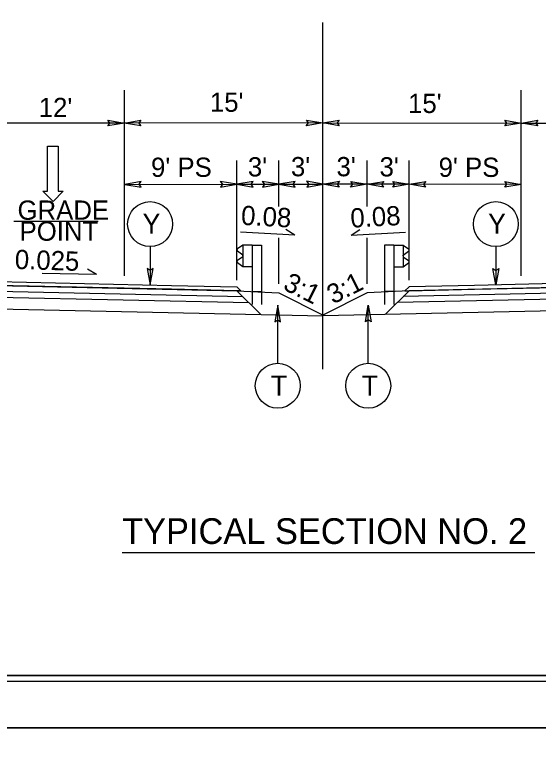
# Model space of a CAD drawing. Extents: x 2241081 to 2251104, y 658534 to 663427.
# Drawn here: x 2248411.2 to 2248635.4, y 661809.3 to 662124.9 of the extents above; entities that cross this region are included whole.
import ezdxf

# ---------------------------------------------------------------- set-up
doc = ezdxf.new("R2010")
doc.units = 0
for name, color, linetype in [('Old_Level_2', 7, 'Continuous'), ('Prop Dimension Text', 7, 'Continuous'), ('Prop Lane Arrow CELL', 7, 'Continuous'), ('Prop Shade Medium', 7, 'Continuous'), ('Sheet Cutting Line CELL', 7, 'Continuous'), ('Sheet Plan CELL', 7, 'Continuous'), ('Sheet Plot Border Inside CELL', 7, 'Continuous'), ('Sheet Plot Border Outside CELL', 7, 'Continuous'), ('Typical Arrow Superelevation CELL', 7, 'Continuous'), ('Typical Berm Information CELL', 7, 'Continuous'), ('Typical Guardrail CELL', 7, 'Continuous'), ('Typical Hinge Slope Interstate CELL', 7, 'Continuous'), ('Typical ID Circle CELL', 7, 'Continuous'), ('Typical Terminator CELL', 7, 'Continuous'), ('Typical Text Centerline CELL', 7, 'Continuous'), ('Typical Text Grade Point CELL', 7, 'Continuous'), ('Typical Text ID Circle CELL', 7, 'Continuous'), ('Typical Text Label CELL', 7, 'Continuous')]:
    doc.layers.add(name, color=color, linetype=linetype)

msp = doc.modelspace()

# ---------------------------------------------------------------- linework, layer by layer
at = {"layer": 'Old_Level_2'}
for p, q in [((2248398.2, 662008.99), (2248506.33, 662006.68)), ((2248398.33, 662010.67), (2248478.33, 662008.96)), ((2248478.33, 662008.96), (2248506.33, 662008.36)), ((2248506.33, 662008.36), (2248508.1, 662006.58)), ((2248580.11, 662008.36), (2248578.34, 662006.58)), ((2248688.11, 662008.99), (2248580.11, 662006.68)), ((2248608.11, 662008.96), (2248580.11, 662008.36)), ((2248688.11, 662010.67), (2248608.11, 662008.96)), ((2248398.26, 662006.55), (2248508.83, 662004.18)), ((2248506.33, 662006.68), (2248524.33, 662005.69)), ((2248506.33, 662006.68), (2248516.55, 661996.46)), ((2248580.11, 662006.68), (2248562.11, 662005.69)), ((2248580.11, 662006.68), (2248569.89, 661996.46)), ((2248688.11, 662006.55), (2248577.61, 662004.18)), ((2248398.26, 662004), (2248511.43, 662001.58)), ((2248688.11, 662004), (2248575.01, 662001.58)), ((2248398.27, 661998.99), (2248543.23, 661995.89)), ((2248688.11, 661998.99), (2248543.21, 661995.89))]:
    msp.add_line(p, q, dxfattribs=at)
at = {"layer": 'Prop Dimension Text'}
for p, q in [((2248458.19, 662013), (2248458.15, 662092.59)), ((2248628.11, 662013.1), (2248628.16, 662092.59)), ((2248458.15, 662078.52), (2248398.15, 662078.49)), ((2248543.13, 662078.57), (2248458.13, 662078.52)), ((2248543.15, 662078.57), (2248628.15, 662078.52)), ((2248628.15, 662078.52), (2248688.15, 662078.49)), ((2248506.32, 662011.23), (2248506.29, 662062.5)), ((2248524.31, 662042.78), (2248524.29, 662062.51)), ((2248562.13, 662042.78), (2248562.15, 662062.51)), ((2248580.11, 662011.23), (2248580.15, 662062.5)), ((2248458.3, 662052.25), (2248506.3, 662052.28)), ((2248506.3, 662052.28), (2248524.3, 662052.29)), ((2248524.3, 662052.29), (2248543.27, 662052.3)), ((2248562.14, 662052.29), (2248543.17, 662052.3)), ((2248580.14, 662052.28), (2248562.14, 662052.29)), ((2248628.14, 662052.25), (2248580.14, 662052.28)), ((2248524.33, 662009.56), (2248524.31, 662029.37)), ((2248562.11, 662009.56), (2248562.12, 662029.37))]:
    msp.add_line(p, q, dxfattribs=at)
at = {"layer": 'Prop Lane Arrow CELL'}
for p, q in [((2248425.29, 662068.58), (2248429.84, 662068.59)), ((2248425.3, 662049.29), (2248425.29, 662068.58)), ((2248429.84, 662068.59), (2248429.85, 662049.29)), ((2248427.65, 662044.95), (2248423.24, 662049.29)), ((2248423.24, 662049.29), (2248425.3, 662049.29)), ((2248431.92, 662049.29), (2248427.65, 662044.95)), ((2248429.85, 662049.29), (2248431.92, 662049.29))]:
    msp.add_line(p, q, dxfattribs=at)
at = {"layer": 'Prop Shade Medium'}
for p, q in [((2248398.33, 662010.67), (2248478.33, 662008.96)), ((2248478.33, 662007.28), (2248398.33, 662008.99)), ((2248478.33, 662008.96), (2248506.33, 662008.36)), ((2248506.33, 662008.36), (2248508.1, 662006.58)), ((2248580.11, 662008.36), (2248578.34, 662006.58)), ((2248608.11, 662008.96), (2248580.11, 662008.36)), ((2248688.11, 662010.67), (2248608.11, 662008.96)), ((2248608.11, 662007.28), (2248688.11, 662008.99)), ((2248506.33, 662006.68), (2248478.33, 662007.28)), ((2248508.1, 662006.58), (2248506.33, 662006.68)), ((2248578.34, 662006.58), (2248580.11, 662006.68)), ((2248580.11, 662006.68), (2248608.11, 662007.28))]:
    msp.add_line(p, q, dxfattribs=at)
at = {"layer": 'Sheet Cutting Line CELL'}
for p, q in [((2247635.51, 661819.27), (2249319.01, 661819.26)), ((2249319.01, 661819.26), (2247635.51, 661819.27))]:
    msp.add_line(p, q, dxfattribs=at)
at = {"layer": 'Sheet Plan CELL'}
for points in [[(2247802, 661841.78), (2247801.97, 662891.75), (2249101.96, 662891.79), (2249101.97, 662741.73), (2249302.01, 662741.71), (2249302.01, 661841.78)], [(2249302.03, 662891.78), (2247802, 662891.78), (2247802, 661841.78), (2249302.01, 661841.78)]]:
    msp.add_lwpolyline(points, close=True, dxfattribs=at)
at = {"layer": 'Sheet Plot Border Inside CELL'}
msp.add_lwpolyline([(2247648.51, 661839.27), (2249314.5, 661839.28), (2249314.51, 662894.26), (2247648.51, 662894.27)], close=True, dxfattribs=at)
at = {"layer": 'Sheet Plot Border Outside CELL'}
for points in [[(2247635.51, 661819.27), (2249319.01, 661819.26), (2249319.01, 662914.26), (2247635.51, 662914.27)], [(2247635.51, 660724.27), (2249319.01, 660724.26), (2249319.01, 661819.26), (2247635.51, 661819.27)]]:
    msp.add_lwpolyline(points, close=True, dxfattribs=at)
at = {"layer": 'Typical Arrow Superelevation CELL'}
for p, q in [((2248531.2, 662030.44), (2248507.93, 662031.72)), ((2248531.2, 662030.44), (2248527.37, 662032.95)), ((2248555.23, 662030.44), (2248559.06, 662032.95)), ((2248555.23, 662030.44), (2248578.5, 662031.72)), ((2248446.25, 662013.55), (2248442.34, 662015.92)), ((2248446.25, 662013.55), (2248422.95, 662014.02))]:
    msp.add_line(p, q, dxfattribs=at)
at = {"layer": 'Typical Guardrail CELL'}
for p, q in [((2248508.93, 662026.2), (2248506.62, 662024.58)), ((2248512.91, 662026.2), (2248508.93, 662026.2)), ((2248508.93, 662026.2), (2248508.93, 662016.93)), ((2248512.91, 662026.2), (2248512.91, 662006.32)), ((2248512.91, 662026.2), (2248516.89, 662026.2)), ((2248516.89, 662026.2), (2248516.89, 662006.32)), ((2248573.53, 662026.2), (2248569.55, 662026.2)), ((2248569.55, 662026.2), (2248569.55, 662006.32)), ((2248573.53, 662026.2), (2248573.53, 662006.32)), ((2248573.53, 662026.2), (2248577.5, 662026.2)), ((2248577.5, 662026.2), (2248577.5, 662016.93)), ((2248577.5, 662026.2), (2248579.82, 662024.58)), ((2248508.93, 662021.94), (2248506.62, 662023.56)), ((2248508.93, 662021.19), (2248506.62, 662019.57)), ((2248508.93, 662021.57), (2248508.93, 662021.94)), ((2248508.93, 662021.57), (2248508.93, 662021.19)), ((2248577.5, 662021.94), (2248579.82, 662023.56)), ((2248577.5, 662021.57), (2248577.5, 662021.94)), ((2248577.5, 662021.57), (2248577.5, 662021.19)), ((2248577.5, 662021.19), (2248579.82, 662019.57)), ((2248508.93, 662016.93), (2248506.62, 662018.55)), ((2248577.5, 662016.93), (2248579.82, 662018.55)), ((2248512.91, 662016.93), (2248508.93, 662016.93)), ((2248573.53, 662016.93), (2248577.5, 662016.93)), ((2248512.91, 662006.32), (2248516.89, 662006.32)), ((2248512.91, 662006.32), (2248512.91, 662000.69)), ((2248516.89, 662006.32), (2248516.89, 662000.69)), ((2248573.53, 662006.32), (2248569.55, 662006.32)), ((2248569.55, 662006.32), (2248569.55, 662000.69)), ((2248573.53, 662006.32), (2248573.53, 662000.69))]:
    msp.add_line(p, q, dxfattribs=at)
for centre, start, end in [((2248506.97, 662024.07), 125.0029, 235.0111), ((2248579.47, 662024.07), 304.9887, 54.997), ((2248506.97, 662019.06), 125.0058, 235.0365), ((2248579.47, 662019.06), 304.9633, 54.994)]:
    msp.add_arc(centre, 0.621, start, end, dxfattribs=at)
at = {"layer": 'Typical Hinge Slope Interstate CELL'}
for p, q in [((2248524.33, 662005.69), (2248543.23, 661996.24)), ((2248562.11, 662005.69), (2248543.21, 661996.24))]:
    msp.add_line(p, q, dxfattribs=at)
at = {"layer": 'Typical ID Circle CELL'}
for p, q in [((2248469.19, 662025.59), (2248469.19, 662009.15)), ((2248617.25, 662025.59), (2248617.25, 662009.15)), ((2248523.84, 661975.56), (2248523.84, 662000.42)), ((2248562.6, 661975.56), (2248562.6, 662000.42))]:
    msp.add_line(p, q, dxfattribs=at)
for centre in [(2248469.19, 662035.21), (2248617.25, 662035.21), (2248523.84, 661965.95), (2248562.6, 661965.95)]:
    msp.add_circle(centre, 9.62, dxfattribs=at)
at = {"layer": 'Typical Terminator CELL'}
for points in [[(2248451.12, 662079.73), (2248458.15, 662078.52), (2248451.09, 662077.27), (2248451.98, 662078.52)], [(2248465.16, 662077.32), (2248458.13, 662078.52), (2248465.2, 662079.78), (2248464.3, 662078.53)], [(2248536.1, 662079.78), (2248543.13, 662078.57), (2248536.06, 662077.32), (2248536.96, 662078.57)], [(2248550.18, 662077.36), (2248543.15, 662078.57), (2248550.22, 662079.82), (2248549.33, 662078.57)], [(2248621.13, 662079.74), (2248628.15, 662078.52), (2248621.08, 662077.28), (2248621.98, 662078.53)], [(2248635.18, 662077.31), (2248628.15, 662078.52), (2248635.22, 662079.77), (2248634.33, 662078.52)], [(2248465.33, 662053.47), (2248458.3, 662052.25), (2248465.37, 662051.01), (2248464.47, 662052.26)], [(2248499.27, 662051.07), (2248506.3, 662052.28), (2248499.23, 662053.53), (2248500.13, 662052.28)], [(2248513.33, 662053.5), (2248506.3, 662052.28), (2248513.37, 662051.04), (2248512.47, 662052.29)], [(2248517.27, 662051.08), (2248524.3, 662052.29), (2248517.23, 662053.54), (2248518.13, 662052.29)], [(2248531.33, 662053.51), (2248524.3, 662052.29), (2248531.37, 662051.05), (2248530.47, 662052.3)], [(2248536.24, 662051.09), (2248543.27, 662052.3), (2248536.2, 662053.55), (2248537.1, 662052.3)], [(2248550.2, 662051.09), (2248543.17, 662052.3), (2248550.24, 662053.55), (2248549.34, 662052.3)], [(2248555.11, 662053.51), (2248562.14, 662052.29), (2248555.07, 662051.05), (2248555.97, 662052.3)], [(2248569.17, 662051.08), (2248562.14, 662052.29), (2248569.21, 662053.54), (2248568.31, 662052.29)], [(2248573.11, 662053.5), (2248580.14, 662052.28), (2248573.07, 662051.04), (2248573.97, 662052.29)], [(2248587.17, 662051.07), (2248580.14, 662052.28), (2248587.21, 662053.53), (2248586.31, 662052.28)], [(2248621.11, 662053.47), (2248628.14, 662052.25), (2248621.07, 662051.01), (2248621.97, 662052.26)], [(2248467.98, 662016.18), (2248469.19, 662009.15), (2248470.44, 662016.22), (2248469.19, 662015.32)], [(2248618.46, 662016.18), (2248617.25, 662009.15), (2248616, 662016.22), (2248617.25, 662015.32)], [(2248525.05, 661993.39), (2248523.84, 662000.42), (2248522.59, 661993.35), (2248523.84, 661994.25)], [(2248561.39, 661993.39), (2248562.6, 662000.42), (2248563.85, 661993.35), (2248562.6, 661994.25)]]:
    msp.add_lwpolyline(points, close=True, dxfattribs=at)
at = {"layer": 'Typical Text Centerline CELL'}
msp.add_line((2248543.22, 661973.01), (2248543.13, 662121.56), dxfattribs=at)
at = {"layer": 'Typical Text Grade Point CELL'}
msp.add_line((2248410.78, 662036.45), (2248446.91, 662036.47), dxfattribs=at)
at = {"layer": 'Typical Text Label CELL'}
msp.add_line((2248457.21, 661894.43), (2248633.91, 661894.43), dxfattribs=at)

# ---------------------------------------------------------------- texts
at = {"layer": 'Prop Dimension Text'}
for s, rotation, p in [("15'", 0.0349, (2248494.8, 662083.33)), ("15'", 359.965, (2248579.64, 662082.83)), ("12'", 0.0349, (2248421.5, 662081.07)), ("9' PS", 0.0349, (2248469.58, 662055.44)), ("3'", 0.0349, (2248511.06, 662055.63)), ("3'", 0.0349, (2248529.5, 662055.71)), ("3'", 359.965, (2248549, 662055.71)), ("3'", 359.965, (2248567.45, 662055.64)), ("9' PS", 359.965, (2248592.74, 662055.45))]:
    msp.add_text(s, height=8.25, rotation=rotation, dxfattribs=at).set_placement(p)
at = {"layer": 'Typical Berm Information CELL'}
for s, rotation, p in [('0.08', 356.8554, (2248507.98, 662034.92)), ('0.08', 3.1445, (2248555.18, 662033.65)), ('0.025', 358.1916, (2248411.15, 662016.01))]:
    msp.add_text(s, height=8.25, rotation=rotation, dxfattribs=at).set_placement(p)
at = {"layer": 'Typical Hinge Slope Interstate CELL'}
for rotation, p in [(333.4349, (2248525.67, 662007.44)), (26.565, (2248547.51, 662000.74))]:
    msp.add_text('3:1', height=8.25, rotation=rotation, dxfattribs=at).set_placement(p)
at = {"layer": 'Typical Text Grade Point CELL'}
for s, p in [('GRADE', (2248412.4, 662037.07)), ('POINT', (2248413.28, 662028.07))]:
    msp.add_text(s, height=8.25, rotation=0.0349, dxfattribs=at).set_placement(p)
at = {"layer": 'Typical Text ID Circle CELL'}
for s, p in [('Y', (2248465.93, 662031.13)), ('Y', (2248613.89, 662031.13)), ('T', (2248520.84, 661961.71)), ('T', (2248559.78, 661961.71))]:
    msp.add_text(s, height=8.61, rotation=359.9999, dxfattribs=at).set_placement(p)
at = {"layer": 'Typical Text Label CELL'}
msp.add_text('TYPICAL SECTION NO. 2', height=11.0106, dxfattribs=at).set_placement((2248457.19, 661898.12))

doc.saveas('drawing.dxf')
